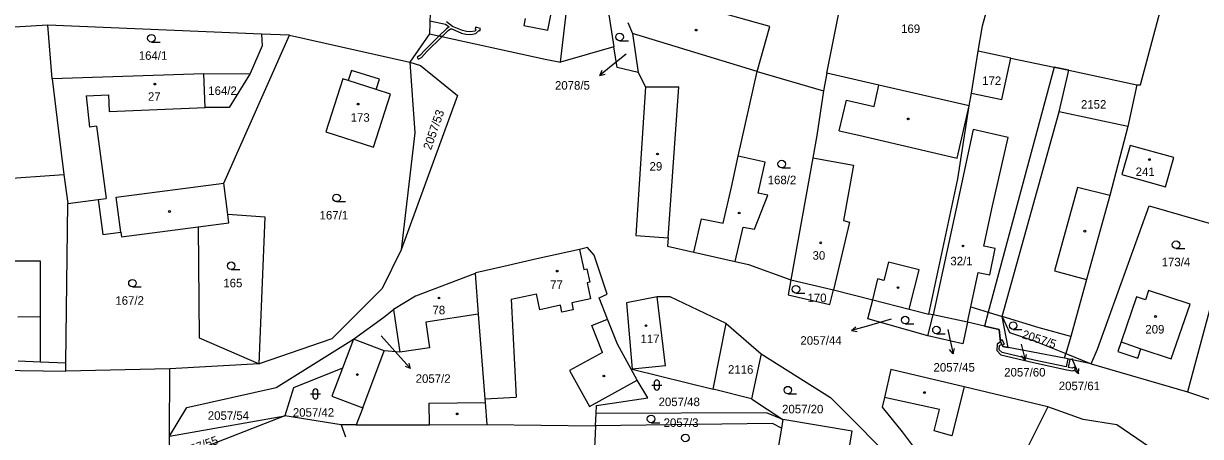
# Model space of a CAD drawing. Extents: x -776734 to -748832, y -1118122 to -976986.
# Drawn here: x -751069.4 to -750835.2, y -1113342.9 to -1113260.6 of the extents above; entities that cross this region are included whole.
import ezdxf

# ---------------------------------------------------------------- set-up
doc = ezdxf.new("R2010")
doc.units = 0
for name, color, linetype in [('KM_Hranice parcel', 7, 'Continuous'), ('KM_Parcelní čísla', 7, 'Continuous'), ('KM_Pop  PČ popisy', 7, 'Continuous'), ('KM_Vnitřní kresba', 7, 'Continuous'), ('KM_Věcná břemena k části', 7, 'Continuous'), ('KM_Značky budov', 7, 'Continuous'), ('KM_Značky kultur', 7, 'Continuous')]:
    doc.layers.add(name, color=color, linetype=linetype)

msp = doc.modelspace()

# ---------------------------------------------------------------- linework, layer by layer
at = {"layer": 'KM_Hranice parcel'}
for p, q in [((-751064.57, -1113260.97), (-751087.69, -1113262.34)), ((-751063.76, -1113271.61), (-751064.57, -1113260.97)), ((-751022.06, -1113262.75), (-751064.57, -1113260.97)), ((-751016.53, -1113262.92), (-751022.06, -1113262.75)), ((-750988.61, -1113262.68), (-750992.52, -1113268.35)), ((-751016.53, -1113262.92), (-750992.52, -1113268.35)), ((-750951.94, -1113265.24), (-750962.59, -1113268.29)), ((-750880.78, -1113274.47), (-750879.42, -1113266.14)), ((-750872.97, -1113267.51), (-750879.42, -1113266.14)), ((-751033.53, -1113270.64), (-751063.76, -1113271.61)), ((-751033.53, -1113270.64), (-751024.35, -1113270.59)), ((-751033.26, -1113277.35), (-751033.53, -1113270.64)), ((-750998.59, -1113271.73), (-751004.15, -1113269.97)), ((-750947.13, -1113270.4), (-750945.68, -1113273.23)), ((-750923.44, -1113270.18), (-750910.22, -1113274)), ((-750909.53, -1113270.5), (-750910.22, -1113274)), ((-750861.39, -1113269.92), (-750847.85, -1113272.83)), ((-750881.2, -1113277.04), (-750880.78, -1113274.47)), ((-750847.85, -1113272.83), (-750849.66, -1113281.13)), ((-751085.2, -1113292.32), (-751061.41, -1113290.72)), ((-751061.41, -1113290.72), (-751060.63, -1113296.47)), ((-751060.99, -1113328.24), (-751060.63, -1113296.47)), ((-750829.1, -1113301.66), (-750837.79, -1113334.05)), ((-750936.06, -1113306.2), (-750927.77, -1113308.08)), ((-750916.71, -1113311.72), (-750908.24, -1113313.72)), ((-750908.24, -1113313.72), (-750900.43, -1113315.68)), ((-750943.3, -1113315.1), (-750949.45, -1113316.31)), ((-750949.45, -1113316.31), (-750948.31, -1113329.5)), ((-750847.92, -1113315.07), (-750851.01, -1113324.06)), ((-751066.06, -1113328.04), (-751066.07, -1113319.03)), ((-750889.44, -1113322.86), (-750888.4, -1113318.7)), ((-750888.4, -1113318.7), (-750889.24, -1113318.52)), ((-750881.57, -1113320.17), (-750888.4, -1113318.7)), ((-750881.57, -1113320.17), (-750880.93, -1113317.09)), ((-750932.2, -1113333.52), (-750929.56, -1113320.39)), ((-750929.56, -1113320.39), (-750922.62, -1113326.43)), ((-751003.77, -1113323.53), (-751005.96, -1113329.33)), ((-750861.03, -1113322.98), (-750861.97, -1113326.38)), ((-751070.5, -1113327.87), (-751066.06, -1113328.04)), ((-751066.06, -1113328.04), (-751060.99, -1113328.24)), ((-751061.02, -1113329.88), (-751060.99, -1113328.24)), ((-751022.52, -1113328.44), (-751040.3, -1113329.46)), ((-750922.62, -1113326.43), (-750924.58, -1113335.42)), ((-750862.24, -1113327.34), (-750861.97, -1113326.38)), ((-750861.97, -1113326.38), (-750856.93, -1113328.41)), ((-750856.93, -1113328.41), (-750837.79, -1113334.05)), ((-751114.48, -1113329.26), (-751061.02, -1113329.88)), ((-751040.3, -1113329.46), (-751061.02, -1113329.88)), ((-751040.38, -1113342.89), (-751040.3, -1113329.46)), ((-750948.5, -1113329.52), (-750948.31, -1113329.5)), ((-750948.31, -1113329.5), (-750932.2, -1113333.52)), ((-750924.58, -1113335.42), (-750932.2, -1113333.52)), ((-750924.58, -1113335.42), (-750918.32, -1113339.55)), ((-750837.79, -1113334.05), (-750832.7, -1113335.74)), ((-750858.55, -1113339.51), (-750865.6, -1113336.99)), ((-751017.45, -1113338.78), (-751040.41, -1113347.78)), ((-751040.38, -1113342.89), (-751017.45, -1113338.78)), ((-751006.21, -1113340.63), (-751017.45, -1113338.78)), ((-750955.57, -1113340.82), (-750955.45, -1113338.37)), ((-750918.32, -1113339.55), (-750918.61, -1113341.29)), ((-751003.22, -1113340.62), (-751006.21, -1113340.63)), ((-751006.21, -1113340.63), (-751005.32, -1113342.96)), ((-750977.21, -1113340.54), (-750955.57, -1113340.82)), ((-750955.57, -1113340.82), (-750956.12, -1113352.91)), ((-751040.41, -1113347.78), (-751040.38, -1113342.89))]:
    msp.add_line(p, q, dxfattribs=at)
for points in [[(-750962.59, -1113268.29), (-750959.7, -1113243.92), (-750966.02, -1113228.96), (-750968.47, -1113226.09)], [(-750909.53, -1113270.5), (-750907.44, -1113259.9), (-750902.95, -1113236.88)], [(-750847.85, -1113272.83), (-750847.12, -1113272.86), (-750837.66, -1113237.25)], [(-750953.47, -1113245.67), (-750953.71, -1113253.68), (-750951.94, -1113265.24)], [(-750969.57, -1113259.61), (-750969.85, -1113260.99), (-750965.08, -1113261.95), (-750962.76, -1113250.24), (-750974.03, -1113247.89), (-750976.15, -1113258.29)], [(-750923.44, -1113270.18), (-750920.91, -1113261.18), (-750947.97, -1113253.57)], [(-750990.86, -1113258.19), (-750988.53, -1113258.45), (-750988.61, -1113262.68)], [(-750879.42, -1113266.14), (-750878.59, -1113261.06), (-750877.74, -1113257.94), (-750877.42, -1113257.03)], [(-750949.16, -1113260.44), (-750948.23, -1113262.63), (-750947.13, -1113270.4)], [(-751022.06, -1113262.75), (-751021.93, -1113265.08), (-751024.35, -1113270.59)], [(-750988.61, -1113262.68), (-750965.63, -1113267.7), (-750962.59, -1113268.29)], [(-751028.77, -1113298.68), (-751029.58, -1113292.43), (-751016.53, -1113262.92)], [(-750947.13, -1113270.4), (-750951.3, -1113269.39), (-750951.94, -1113265.24)], [(-750880.78, -1113274.47), (-750874.74, -1113275.76), (-750872.97, -1113267.51)], [(-750872.97, -1113267.51), (-750864.33, -1113269.31), (-750861.39, -1113269.92)], [(-750992.52, -1113268.35), (-750990.45, -1113268.98), (-750983.05, -1113274.98), (-750994.25, -1113305.75)], [(-750992.52, -1113268.35), (-750991.58, -1113282.4), (-750994.25, -1113305.75)], [(-751063.76, -1113271.61), (-751062.46, -1113282.08), (-751061.41, -1113290.72)], [(-751024.35, -1113270.59), (-751028.49, -1113277.33), (-751033.26, -1113277.35)], [(-751004.15, -1113269.97), (-751004.8, -1113271.98), (-751005.88, -1113271.64), (-751009.27, -1113282.21)], [(-750996.42, -1113274.67), (-750999.25, -1113273.76), (-750998.59, -1113271.73)], [(-750927.77, -1113308.08), (-750926.21, -1113301.2), (-750923.94, -1113301.59), (-750921.28, -1113294.84), (-750923.22, -1113294.41), (-750921.86, -1113288.23), (-750927.19, -1113287.06), (-750923.44, -1113270.18)], [(-750881.2, -1113277.04), (-750899.19, -1113272.89), (-750909.53, -1113270.5)], [(-750849.66, -1113281.13), (-750863.34, -1113278.19), (-750861.39, -1113269.92)], [(-750945.68, -1113273.23), (-750947.57, -1113302.86), (-750941.15, -1113303.36)], [(-750910.22, -1113274), (-750911.57, -1113282.91), (-750912.37, -1113287.38), (-750916.71, -1113311.72)], [(-751009.27, -1113282.21), (-750999.8, -1113285.23), (-750996.42, -1113274.67)], [(-750889.24, -1113318.52), (-750883.49, -1113291.58), (-750881.2, -1113277.04)], [(-750849.66, -1113281.13), (-750853.26, -1113294.92), (-750857.89, -1113311.63), (-750861.03, -1113322.98)], [(-750840.52, -1113287.32), (-750849.2, -1113284.92), (-750850.82, -1113290.72), (-750842.14, -1113293.14), (-750840.52, -1113287.32)], [(-751060.63, -1113296.47), (-751054.57, -1113295.67), (-751053.66, -1113302.67), (-751050.07, -1113302.21), (-751049.95, -1113303.1), (-751034.69, -1113301.12)], [(-750856.93, -1113328.41), (-750855.7, -1113325.52), (-750845.42, -1113296.98), (-750829.1, -1113301.66)], [(-751034.69, -1113301.12), (-751028.56, -1113300.33), (-751028.77, -1113298.68)], [(-751022.52, -1113328.44), (-751021.32, -1113299.21), (-751028.77, -1113298.68)], [(-751034.69, -1113301.12), (-751034.46, -1113323.24), (-751022.52, -1113328.44)], [(-750941.15, -1113303.36), (-750941.27, -1113305.02), (-750936.06, -1113306.2)], [(-750994.25, -1113305.75), (-750998.08, -1113313.42), (-751008.09, -1113323.44), (-751022.52, -1113328.44)], [(-750948.5, -1113329.52), (-750951.24, -1113324.53), (-750953.18, -1113319.56), (-750954.84, -1113315.31), (-750953.28, -1113314.59), (-750955.86, -1113306.77), (-750957.22, -1113305.24), (-750958.79, -1113305.65), (-750967.26, -1113307.52)], [(-751066.07, -1113319.03), (-751066.08, -1113307.97), (-751078.44, -1113307.98)], [(-750967.26, -1113307.52), (-750973.85, -1113309.05), (-750979.39, -1113310.31), (-750979.56, -1113310.42)], [(-750927.77, -1113308.08), (-750925.16, -1113308.67), (-750916.71, -1113311.72)], [(-750979.56, -1113310.42), (-750991.45, -1113314.93), (-750995.78, -1113317.63)], [(-750979.56, -1113310.42), (-750978.92, -1113318.57), (-750977.61, -1113335.39), (-750977.55, -1113336.12), (-750977.21, -1113340.54)], [(-750916.71, -1113311.72), (-750917.24, -1113314.69), (-750908.93, -1113316.65), (-750908.24, -1113313.72)], [(-750845.51, -1113313.82), (-750846.16, -1113315.66), (-750847.92, -1113315.07)], [(-750841.05, -1113327.47), (-750837.27, -1113316.58), (-750845.51, -1113313.82)], [(-750929.56, -1113320.39), (-750940.77, -1113315.08), (-750943.3, -1113315.1)], [(-750889.44, -1113322.86), (-750901.38, -1113319.46), (-750900.43, -1113315.68)], [(-750900.43, -1113315.68), (-750893.14, -1113317.53), (-750889.24, -1113318.52)], [(-750995.78, -1113317.63), (-750994.51, -1113326.14), (-750997.64, -1113325.85), (-751003.77, -1113323.53)], [(-751003.77, -1113323.53), (-750997.72, -1113319.14), (-750995.78, -1113317.63)], [(-750880.93, -1113317.09), (-750877.44, -1113318.15), (-750874.63, -1113319.01)], [(-750861.03, -1113322.98), (-750867.31, -1113321.24), (-750874.63, -1113319.01)], [(-750874.63, -1113319.01), (-750873.19, -1113322.2), (-750868.27, -1113323.85), (-750861.97, -1113326.38)], [(-750881.57, -1113320.17), (-750882.49, -1113324.43), (-750889.44, -1113322.86)], [(-750862.24, -1113327.34), (-750868.57, -1113326.14), (-750873.49, -1113325.17), (-750874.56, -1113324.96), (-750874.98, -1113324.08), (-750875.27, -1113321.6), (-750878.19, -1113320.94), (-750881.57, -1113320.17)], [(-751040.38, -1113342.89), (-751036.94, -1113337.15), (-751019.13, -1113333.14), (-751003.77, -1113323.53)], [(-750851.01, -1113324.06), (-750851.63, -1113326.01), (-750847.69, -1113327.32), (-750847.06, -1113325.45), (-750841.05, -1113327.47)], [(-750922.62, -1113326.43), (-750908.8, -1113335.16), (-750894.47, -1113349.59)], [(-750856.93, -1113328.41), (-750858.52, -1113328.11), (-750862.24, -1113327.34)], [(-751005.96, -1113329.33), (-751015.73, -1113333.25), (-751017.45, -1113338.78)], [(-751005.96, -1113329.33), (-751008.06, -1113334.9), (-751001.93, -1113337.21), (-751003.22, -1113340.62)], [(-750955.45, -1113338.37), (-750955.39, -1113336.75), (-750945.15, -1113335.22), (-750947.29, -1113331.72), (-750948.5, -1113329.52)], [(-750865.6, -1113336.99), (-750882.25, -1113333.04), (-750896.8, -1113329.6), (-750898.1, -1113335.16)], [(-750898.1, -1113335.16), (-750898.52, -1113337.1), (-750894.54, -1113342.02), (-750888.18, -1113350.49), (-750882.43, -1113362.46)], [(-750865.6, -1113336.99), (-750869.52, -1113344.83), (-750863, -1113348.26), (-750865.46, -1113353.09)], [(-750918.32, -1113339.55), (-750921.55, -1113338.21), (-750955.45, -1113338.37)], [(-750894.47, -1113349.59), (-750902.76, -1113352.54), (-750906.39, -1113353.45), (-750905.86, -1113349.77), (-750904.52, -1113341.89), (-750918.32, -1113339.55)], [(-750845.37, -1113345.02), (-750851.81, -1113340.57), (-750858.55, -1113339.51)], [(-751003.22, -1113340.62), (-750988.63, -1113340.58), (-750977.21, -1113340.54)], [(-750918.61, -1113341.29), (-750920.38, -1113340.36), (-750955.57, -1113340.82)], [(-750918.61, -1113341.29), (-750919.65, -1113347.43), (-750919.56, -1113354.25)]]:
    msp.add_lwpolyline(points, dxfattribs=at)
at = {"layer": 'KM_Pop  PČ popisy'}
for p, q in [((-750949.5, -1113266.72), (-750952.43, -1113269.07)), ((-750952.43, -1113269.07), (-750954.762, -1113270.959)), ((-750954.762, -1113270.959), (-750954.299, -1113269.939)), ((-750954.762, -1113270.959), (-750953.669, -1113270.717)), ((-750901.75, -1113320.97), (-750904.635, -1113321.797)), ((-750904.635, -1113321.797), (-750903.81, -1113321.04)), ((-750896.78, -1113319.55), (-750901.75, -1113320.97)), ((-750998.28, -1113322.88), (-750994.4, -1113327.16)), ((-750904.635, -1113321.797), (-750903.534, -1113322.002)), ((-750885.48, -1113321.58), (-750885.07, -1113323.52)), ((-750885.07, -1113323.52), (-750884.446, -1113326.455)), ((-750884.446, -1113326.455), (-750885.144, -1113325.58)), ((-750884.446, -1113326.455), (-750884.164, -1113325.372)), ((-750870.89, -1113324.5), (-750870.81, -1113324.79)), ((-750870.81, -1113324.79), (-750870.084, -1113327.702)), ((-750994.4, -1113327.16), (-750992.392, -1113329.39)), ((-750992.392, -1113329.39), (-750992.69, -1113328.311)), ((-750870.084, -1113327.702), (-750870.812, -1113326.851)), ((-750870.084, -1113327.702), (-750869.84, -1113326.609)), ((-750860.83, -1113327.34), (-750860.67, -1113327.7)), ((-750860.67, -1113327.7), (-750859.497, -1113330.462)), ((-750992.392, -1113329.39), (-750993.434, -1113328.981)), ((-750859.497, -1113330.462), (-750860.35, -1113329.736)), ((-750859.497, -1113330.462), (-750859.428, -1113329.345))]:
    msp.add_line(p, q, dxfattribs=at)
at = {"layer": 'KM_Vnitřní kresba'}
for p, q in [((-750923.44, -1113270.18), (-750948.23, -1113262.63)), ((-750999.25, -1113273.76), (-751004.8, -1113271.98)), ((-750945.68, -1113273.23), (-750939.02, -1113273.23)), ((-750941.15, -1113303.36), (-750939.02, -1113273.23)), ((-750900.17, -1113277.13), (-750899.19, -1113272.89)), ((-751056.95, -1113275.02), (-751052.49, -1113274.84)), ((-751056.95, -1113275.02), (-751056.33, -1113281.27)), ((-751052.49, -1113274.84), (-751052.36, -1113278.12)), ((-750907.08, -1113282), (-750905.66, -1113275.86)), ((-750905.66, -1113275.86), (-750900.17, -1113277.13)), ((-751052.36, -1113278.12), (-751033.26, -1113277.35)), ((-750883.59, -1113287.42), (-750881.2, -1113277.04)), ((-751054.9, -1113281.08), (-751056.33, -1113281.27)), ((-751054.9, -1113281.08), (-751053, -1113295.46)), ((-750907.08, -1113282), (-750903.19, -1113282.9)), ((-750903.19, -1113282.9), (-750883.59, -1113287.42)), ((-750928.56, -1113293.23), (-750927.19, -1113287.06)), ((-750912.37, -1113287.38), (-750904.25, -1113288.83)), ((-750904.25, -1113288.83), (-750906.23, -1113299.9)), ((-751050.97, -1113295.2), (-751029.58, -1113292.43)), ((-750930.16, -1113300.42), (-750928.56, -1113293.23)), ((-750859.67, -1113293.27), (-750864.27, -1113309.94)), ((-750853.26, -1113294.92), (-750859.67, -1113293.27)), ((-751054.57, -1113295.67), (-751053, -1113295.46)), ((-751050.07, -1113302.21), (-751050.97, -1113295.2)), ((-750883.34, -1113295.35), (-750888.4, -1113318.7)), ((-750878.34, -1113304.98), (-750876.6, -1113296.95)), ((-750936.06, -1113306.2), (-750934.49, -1113299.57)), ((-750934.49, -1113299.57), (-750930.16, -1113300.42)), ((-750905.04, -1113300.18), (-750908.24, -1113313.72)), ((-750906.23, -1113299.9), (-750905.04, -1113300.18)), ((-750876.06, -1113305.44), (-750878.34, -1113304.98)), ((-750958.79, -1113305.65), (-750957.89, -1113309.61)), ((-750877.12, -1113310.69), (-750876.06, -1113305.44)), ((-750957.89, -1113309.61), (-750957.31, -1113309.48)), ((-750957.31, -1113309.48), (-750956.7, -1113312.19)), ((-750897.28, -1113308.19), (-750898.19, -1113311.82)), ((-750891.18, -1113309.72), (-750897.28, -1113308.19)), ((-750892.09, -1113313.35), (-750891.18, -1113309.72)), ((-750900.43, -1113315.68), (-750899.38, -1113311.52)), ((-750898.19, -1113311.82), (-750899.38, -1113311.52)), ((-750880.93, -1113317.09), (-750879.43, -1113310.22)), ((-750879.43, -1113310.22), (-750877.12, -1113310.69)), ((-750864.27, -1113309.94), (-750857.89, -1113311.63)), ((-750956.7, -1113312.19), (-750957.28, -1113312.32)), ((-750957.28, -1113312.32), (-750956.56, -1113315.51)), ((-750893.14, -1113317.53), (-750892.09, -1113313.35)), ((-750972.37, -1113315.58), (-750967.35, -1113314.52)), ((-750972.37, -1113315.58), (-750971.38, -1113335.11)), ((-750966.69, -1113317.65), (-750967.35, -1113314.52)), ((-750956.56, -1113315.51), (-750960.33, -1113316.31)), ((-750960.33, -1113316.31), (-750960.04, -1113317.68)), ((-750941.64, -1113328.81), (-750943.3, -1113315.1)), ((-751070.58, -1113319.05), (-751066.07, -1113319.03)), ((-750978.92, -1113318.57), (-750989.37, -1113320.12)), ((-750962.58, -1113316.78), (-750966.69, -1113317.65)), ((-750962.29, -1113318.15), (-750962.58, -1113316.78)), ((-750960.04, -1113317.68), (-750962.29, -1113318.15)), ((-750989.37, -1113320.12), (-750988.61, -1113325.26)), ((-750956.3, -1113320.78), (-750953.18, -1113319.56)), ((-750954.2, -1113326.16), (-750956.3, -1113320.78)), ((-751001.93, -1113337.21), (-750997.64, -1113325.85)), ((-750988.61, -1113325.26), (-750994.51, -1113326.14)), ((-750851.01, -1113324.06), (-750847.06, -1113325.45)), ((-750954.2, -1113326.16), (-750960.76, -1113329.76)), ((-750960.76, -1113329.76), (-750956.81, -1113336.95)), ((-750941.64, -1113328.81), (-750948.31, -1113329.5)), ((-750956.81, -1113336.95), (-750947.29, -1113331.72)), ((-750882.25, -1113333.04), (-750884.66, -1113342.76)), ((-750977.61, -1113335.39), (-750971.38, -1113335.11)), ((-750887.14, -1113337.57), (-750898.1, -1113335.16)), ((-750988.7, -1113336.31), (-750977.55, -1113336.12)), ((-750988.63, -1113340.58), (-750988.7, -1113336.31)), ((-750888.21, -1113341.82), (-750887.14, -1113337.57)), ((-750884.66, -1113342.76), (-750888.21, -1113341.82))]:
    msp.add_line(p, q, dxfattribs=at)
msp.add_lwpolyline([(-750876.6, -1113296.95), (-750873.49, -1113283.31), (-750880.45, -1113281.71), (-750883.34, -1113295.35)], dxfattribs=at)
at = {"layer": 'KM_Věcná břemena k části'}
msp.add_lwpolyline([(-750988.56, -1113260.08), (-750985.47, -1113260.72), (-750984.74, -1113261.3), (-750985.23, -1113261.65), (-750986.71, -1113263.1), (-750986.13, -1113263.22), (-750984.91, -1113262.03), (-750984.45, -1113261.7), (-750984.22, -1113261.69), (-750982.25, -1113262.51), (-750981.38, -1113262.72), (-750980.44, -1113262.79), (-750979.4, -1113262.58), (-750978.8, -1113262.02), (-750978.6, -1113262.06), (-750978.48, -1113261.58), (-750979.45, -1113261.34), (-750979.57, -1113261.82), (-750979.37, -1113261.87), (-750979.64, -1113262.12), (-750980.48, -1113262.29), (-750981.29, -1113262.22), (-750982.09, -1113262.03), (-750984.03, -1113261.22), (-750985.25, -1113260.26)], dxfattribs=at)
for points in [[(-750991.12, -1113267.29), (-750990.89, -1113267.74), (-750990.23, -1113267.4), (-750989.18, -1113266.21), (-750986.13, -1113263.22), (-750986.71, -1113263.1), (-750989.53, -1113265.86), (-750990.54, -1113267)], [(-750863.34, -1113278.19), (-750861.39, -1113269.92), (-750864.33, -1113269.31), (-750877.44, -1113318.15), (-750878.19, -1113320.94), (-750875.27, -1113321.6), (-750874.98, -1113324.08), (-750874.56, -1113324.96), (-750873.49, -1113325.17), (-750874.63, -1113319.01)], [(-750875.01, -1113323.83), (-750874.98, -1113324.08), (-750874.76, -1113324.54), (-750874.65, -1113324.76), (-750874.2, -1113324.55), (-750874.63, -1113323.65)], [(-750875.65, -1113324.52), (-750875.75, -1113325.8), (-750874.95, -1113326.65), (-750868.43, -1113328.18), (-750861.81, -1113329.62), (-750860.66, -1113329.83), (-750860.07, -1113329.61), (-750860.24, -1113329.14), (-750860.7, -1113329.31), (-750861.46, -1113329.17), (-750861.13, -1113327.57), (-750861.62, -1113327.47), (-750861.95, -1113329.07), (-750868.31, -1113327.7), (-750874.69, -1113326.19), (-750875.23, -1113325.62), (-750875.17, -1113324.8), (-750874.76, -1113324.54), (-750874.98, -1113324.08)]]:
    msp.add_lwpolyline(points, close=True, dxfattribs=at)
at = {"layer": 'KM_Značky budov'}
for centre in [(-750935.5568, -1113261.9292), (-751043.2768, -1113272.6792), (-751002.8368, -1113276.6792), (-750893.3568, -1113279.6292), (-750943.2568, -1113286.6292), (-750845.3568, -1113287.7392), (-751040.3768, -1113298.0892), (-750926.9868, -1113298.3892), (-750858.2068, -1113302.0092), (-750910.7768, -1113304.3192), (-750882.4568, -1113304.9492), (-750963.2168, -1113309.9592), (-750895.3968, -1113313.2492), (-750986.7368, -1113315.3292), (-750844.1268, -1113319.0092), (-750945.5468, -1113320.8392), (-751002.9968, -1113330.5792), (-750953.9168, -1113330.8692), (-750890.1368, -1113334.1792), (-750983.1068, -1113338.4292)]:
    msp.add_circle(centre, 0.175, dxfattribs=at)
at = {"layer": 'KM_Značky kultur'}
for p, q in [((-751043.983, -1113264.3), (-751042.233, -1113264.3)), ((-750950.803, -1113264.04), (-750949.053, -1113264.04)), ((-750918.543, -1113289.37), (-750916.793, -1113289.37)), ((-751007.113, -1113296.12), (-751005.363, -1113296.12)), ((-750840.053, -1113305.45), (-750838.303, -1113305.45)), ((-751028.103, -1113309.64), (-751026.353, -1113309.64)), ((-751047.753, -1113313.12), (-751046.003, -1113313.12)), ((-750915.713, -1113314.33), (-750913.963, -1113314.33)), ((-750893.963, -1113320.46), (-750892.213, -1113320.46)), ((-750887.743, -1113322.45), (-750885.993, -1113322.45)), ((-750872.473, -1113321.58), (-750870.723, -1113321.58)), ((-750944.391, -1113332.681), (-750942.389, -1113332.681)), ((-750943.891, -1113332.181), (-750943.891, -1113333.182)), ((-750942.889, -1113333.182), (-750942.889, -1113332.181)), ((-751012.331, -1113334.431), (-751010.329, -1113334.431)), ((-751011.831, -1113333.931), (-751011.831, -1113334.932)), ((-751010.829, -1113334.932), (-751010.829, -1113333.931)), ((-750917.323, -1113334.43), (-750915.573, -1113334.43)), ((-750944.533, -1113340.17), (-750942.783, -1113340.17))]:
    msp.add_line(p, q, dxfattribs=at)
for centre in [(-751043.9829, -1113263.5498), (-750950.8029, -1113263.2898), (-750918.5429, -1113288.6198), (-751007.1129, -1113295.3698), (-750840.0529, -1113304.6998), (-751028.1029, -1113308.8898), (-751047.7529, -1113312.3698), (-750915.7129, -1113313.5798), (-750893.9629, -1113319.7098), (-750887.7429, -1113321.6998), (-750872.4729, -1113320.8298), (-750917.3229, -1113333.6798), (-750944.5329, -1113339.4198), (-750937.7029, -1113343.2198)]:
    msp.add_circle(centre, 0.75, dxfattribs=at)
for centre, start, end in [((-750943.39, -1113332.1809), 0, 180), ((-751011.33, -1113333.9309), 0, 180), ((-751011.33, -1113334.9309), 180, 359.987886), ((-750943.39, -1113333.1809), 180, 359.987886)]:
    msp.add_arc(centre, 0.5, start, end, dxfattribs=at)

# ---------------------------------------------------------------- texts
at = {"layer": 'KM_Parcelní čísla'}
for s, p in [('169', (-750894.78, -1113262.51)), ('164/1', (-751046.5, -1113267.85)), ('2078/5', (-750963.665, -1113273.798)), ('172', (-750878.64, -1113272.87)), ('27', (-751044.67, -1113276.02)), ('164/2', (-751032.67, -1113274.85)), ('2152', (-750858.984, -1113277.58)), ('173', (-751004.33, -1113280.19)), ('29', (-750944.84, -1113289.93)), ('168/2', (-750921.328, -1113292.64)), ('241', (-750848.105, -1113291.02)), ('167/1', (-751010.518, -1113299.67)), ('30', (-750912.4, -1113307.69)), ('32/1', (-750884.969, -1113308.81)), ('173/4', (-750842.92, -1113309)), ('165', (-751029.67, -1113313.19)), ('77', (-750964.62, -1113313.5)), ('167/2', (-751051.158, -1113316.67)), ('170', (-750913.41, -1113316.14)), ('78', (-750988.04, -1113318.57)), ('209', (-750846.17, -1113322.4)), ('117', (-750946.65, -1113324.31)), ('2057/44', (-750914.823, -1113324.638)), ('2057/45', (-750888.32, -1113329.988)), ('2057/2', (-750991.39, -1113332.228)), ('2116', (-750929.23, -1113330.42)), ('2057/60', (-750874.256, -1113330.97)), ('2057/61', (-750863.406, -1113333.69)), ('2057/48', (-750943.04, -1113336.87)), ('2057/54', (-751032.76, -1113339.6)), ('2057/42', (-751015.83, -1113338.98)), ('2057/20', (-750918.47, -1113338.31)), ('2057/3', (-750942.04, -1113341.02))]:
    msp.add_text(s, height=1.7, dxfattribs=at).set_placement(p)
for s, rotation, p in [('2057/53', 71, (-750988.336, -1113285.936)), ('2057/5', 342, (-750870.847, -1113323.258)), ('2057/55', 20, (-751038.259, -1113347.158))]:
    msp.add_text(s, height=1.7, rotation=rotation, dxfattribs=at).set_placement(p)

doc.saveas('drawing.dxf')
